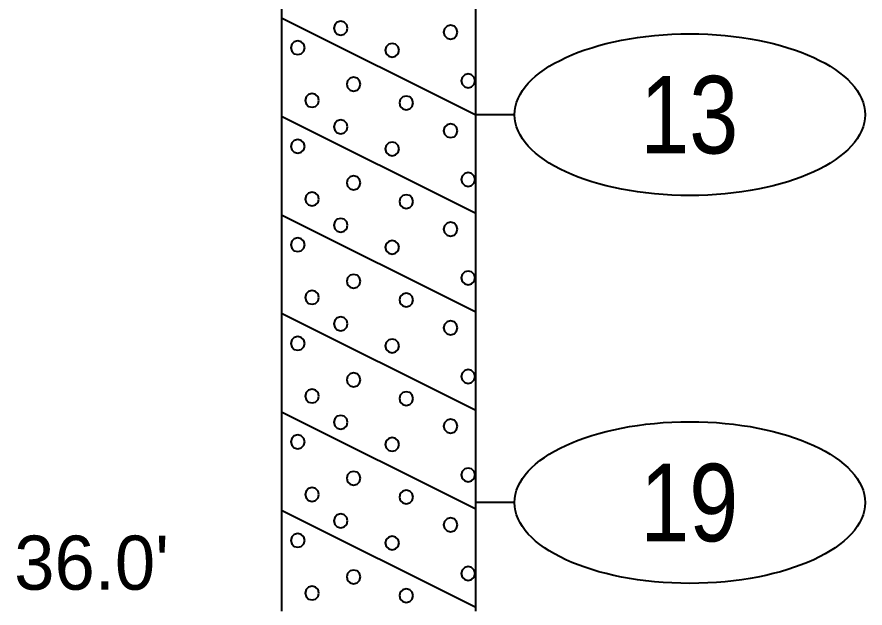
# Model space of a CAD drawing. Extents: x -76 to 974, y -1080 to -735.
# Drawn here: x 38.11 to 49.03, y -800.68 to -793.06 of the extents above; entities that cross this region are included whole.
import ezdxf
from ezdxf.enums import TextEntityAlignment as Align

# ---------------------------------------------------------------- set-up
doc = ezdxf.new("R2010")
doc.units = 0
doc.header["$LTSCALE"] = 0.36
doc.layers.add('27', color=7, linetype='Continuous', lineweight=40)

msp = doc.modelspace()

# ---------------------------------------------------------------- linework, layer by layer
at = {"layer": '27'}
for p, q in [((41.5129, -786.7173), (41.5129, -800.7173)), ((44.0129, -800.7173), (44.0129, -786.7173)), ((41.5129, -793.0673), (44.0129, -794.3173)), ((41.5129, -794.3373), (44.0129, -795.5873)), ((44.5129, -794.3173), (44.0129, -794.3173)), ((41.5129, -795.6073), (44.0129, -796.8573)), ((41.5129, -796.8773), (44.0129, -798.1273)), ((41.5129, -798.1473), (44.0129, -799.3973)), ((44.5129, -799.3173), (44.0129, -799.3173)), ((41.5129, -799.4173), (44.0129, -800.6673))]:
    msp.add_line(p, q, dxfattribs=at)
for points in [[(42.3635, -793.2024), (42.3516, -793.158), (42.3191, -793.1254), (42.2746, -793.1135), (42.2302, -793.1254), (42.1976, -793.158), (42.1857, -793.2024), (42.1976, -793.2469), (42.2302, -793.2794), (42.2746, -793.2913), (42.3191, -793.2794), (42.3516, -793.2469)], [(43.7784, -793.2533), (43.7665, -793.2088), (43.734, -793.1763), (43.6895, -793.1644), (43.6451, -793.1763), (43.6126, -793.2088), (43.6006, -793.2533), (43.6126, -793.2977), (43.6451, -793.3302), (43.6895, -793.3422), (43.734, -793.3302), (43.7665, -793.2977)], [(41.8105, -793.4541), (41.7986, -793.4097), (41.7661, -793.3771), (41.7216, -793.3652), (41.6772, -793.3771), (41.6446, -793.4097), (41.6327, -793.4541), (41.6446, -793.4986), (41.6772, -793.5311), (41.7216, -793.543), (41.7661, -793.5311), (41.7986, -793.4986)], [(43.0258, -793.4872), (43.0139, -793.4427), (42.9814, -793.4102), (42.9369, -793.3983), (42.8925, -793.4102), (42.86, -793.4427), (42.848, -793.4872), (42.86, -793.5316), (42.8925, -793.5642), (42.9369, -793.5761), (42.9814, -793.5642), (43.0139, -793.5316)], [(42.5301, -793.9245), (42.5181, -793.88), (42.4856, -793.8475), (42.4412, -793.8356), (42.3967, -793.8475), (42.3642, -793.88), (42.3523, -793.9245), (42.3642, -793.9689), (42.3967, -794.0015), (42.4412, -794.0134), (42.4856, -794.0015), (42.5181, -793.9689)], [(44.0047, -793.8813), (43.9928, -793.8368), (43.9603, -793.8043), (43.9158, -793.7924), (43.8714, -793.8043), (43.8388, -793.8368), (43.8269, -793.8813), (43.8388, -793.9257), (43.8714, -793.9583), (43.9158, -793.9702), (43.9603, -793.9583), (43.9928, -793.9257)], [(41.9948, -794.133), (41.9829, -794.0885), (41.9504, -794.056), (41.9059, -794.0441), (41.8615, -794.056), (41.829, -794.0885), (41.817, -794.133), (41.829, -794.1774), (41.8615, -794.21), (41.9059, -794.2219), (41.9504, -794.21), (41.9829, -794.1774)], [(43.2076, -794.166), (43.1957, -794.1216), (43.1632, -794.089), (43.1187, -794.0771), (43.0743, -794.089), (43.0418, -794.1216), (43.0298, -794.166), (43.0418, -794.2105), (43.0743, -794.243), (43.1187, -794.2549), (43.1632, -794.243), (43.1957, -794.2105)], [(42.3636, -794.4736), (42.3517, -794.4292), (42.3191, -794.3966), (42.2747, -794.3847), (42.2302, -794.3966), (42.1977, -794.4292), (42.1858, -794.4736), (42.1977, -794.5181), (42.2302, -794.5506), (42.2747, -794.5625), (42.3191, -794.5506), (42.3517, -794.5181)], [(43.7784, -794.5245), (43.7665, -794.4801), (43.734, -794.4475), (43.6895, -794.4356), (43.6451, -794.4475), (43.6126, -794.4801), (43.6006, -794.5245), (43.6126, -794.569), (43.6451, -794.6015), (43.6895, -794.6134), (43.734, -794.6015), (43.7665, -794.569)], [(41.8105, -794.7254), (41.7986, -794.6809), (41.7661, -794.6484), (41.7216, -794.6365), (41.6772, -794.6484), (41.6446, -794.6809), (41.6327, -794.7254), (41.6446, -794.7698), (41.6772, -794.8024), (41.7216, -794.8143), (41.7661, -794.8024), (41.7986, -794.7698)], [(43.0258, -794.7584), (43.0139, -794.714), (42.9814, -794.6815), (42.9369, -794.6695), (42.8925, -794.6815), (42.86, -794.714), (42.848, -794.7584), (42.86, -794.8029), (42.8925, -794.8354), (42.9369, -794.8473), (42.9814, -794.8354), (43.0139, -794.8029)], [(42.5301, -795.1958), (42.5181, -795.1513), (42.4856, -795.1188), (42.4412, -795.1069), (42.3967, -795.1188), (42.3642, -795.1513), (42.3523, -795.1958), (42.3642, -795.2402), (42.3967, -795.2728), (42.4412, -795.2847), (42.4856, -795.2728), (42.5181, -795.2402)], [(44.0047, -795.1525), (43.9928, -795.1081), (43.9603, -795.0755), (43.9158, -795.0636), (43.8714, -795.0755), (43.8388, -795.1081), (43.8269, -795.1525), (43.8388, -795.197), (43.8714, -795.2295), (43.9158, -795.2414), (43.9603, -795.2295), (43.9928, -795.197)], [(41.9948, -795.4043), (41.9829, -795.3598), (41.9504, -795.3273), (41.9059, -795.3154), (41.8615, -795.3273), (41.829, -795.3598), (41.817, -795.4043), (41.829, -795.4487), (41.8615, -795.4812), (41.9059, -795.4932), (41.9504, -795.4812), (41.9829, -795.4487)], [(43.2076, -795.4373), (43.1957, -795.3929), (43.1632, -795.3603), (43.1187, -795.3484), (43.0743, -795.3603), (43.0418, -795.3929), (43.0298, -795.4373), (43.0418, -795.4818), (43.0743, -795.5143), (43.1187, -795.5262), (43.1632, -795.5143), (43.1957, -795.4818)], [(42.3635, -795.7424), (42.3516, -795.698), (42.3191, -795.6654), (42.2746, -795.6535), (42.2302, -795.6654), (42.1976, -795.698), (42.1857, -795.7424), (42.1976, -795.7869), (42.2302, -795.8194), (42.2746, -795.8313), (42.3191, -795.8194), (42.3516, -795.7869)], [(43.7784, -795.7933), (43.7665, -795.7488), (43.734, -795.7163), (43.6895, -795.7044), (43.6451, -795.7163), (43.6126, -795.7488), (43.6006, -795.7933), (43.6126, -795.8377), (43.6451, -795.8702), (43.6895, -795.8822), (43.734, -795.8702), (43.7665, -795.8377)], [(41.8105, -795.9941), (41.7986, -795.9497), (41.7661, -795.9171), (41.7216, -795.9052), (41.6772, -795.9171), (41.6446, -795.9497), (41.6327, -795.9941), (41.6446, -796.0386), (41.6772, -796.0711), (41.7216, -796.083), (41.7661, -796.0711), (41.7986, -796.0386)], [(43.0258, -796.0272), (43.0139, -795.9827), (42.9814, -795.9502), (42.9369, -795.9383), (42.8925, -795.9502), (42.86, -795.9827), (42.848, -796.0272), (42.86, -796.0716), (42.8925, -796.1042), (42.9369, -796.1161), (42.9814, -796.1042), (43.0139, -796.0716)], [(44.0047, -796.4213), (43.9928, -796.3768), (43.9603, -796.3443), (43.9158, -796.3324), (43.8714, -796.3443), (43.8388, -796.3768), (43.8269, -796.4213), (43.8388, -796.4657), (43.8714, -796.4983), (43.9158, -796.5102), (43.9603, -796.4983), (43.9928, -796.4657)], [(42.5301, -796.4645), (42.5181, -796.42), (42.4856, -796.3875), (42.4412, -796.3756), (42.3967, -796.3875), (42.3642, -796.42), (42.3523, -796.4645), (42.3642, -796.5089), (42.3967, -796.5415), (42.4412, -796.5534), (42.4856, -796.5415), (42.5181, -796.5089)], [(41.9948, -796.673), (41.9829, -796.6285), (41.9504, -796.596), (41.9059, -796.5841), (41.8615, -796.596), (41.829, -796.6285), (41.817, -796.673), (41.829, -796.7174), (41.8615, -796.75), (41.9059, -796.7619), (41.9504, -796.75), (41.9829, -796.7174)], [(43.2076, -796.706), (43.1957, -796.6616), (43.1632, -796.629), (43.1187, -796.6171), (43.0743, -796.629), (43.0418, -796.6616), (43.0298, -796.706), (43.0418, -796.7505), (43.0743, -796.783), (43.1187, -796.7949), (43.1632, -796.783), (43.1957, -796.7505)], [(42.3636, -797.0136), (42.3517, -796.9692), (42.3191, -796.9366), (42.2747, -796.9247), (42.2302, -796.9366), (42.1977, -796.9692), (42.1858, -797.0136), (42.1977, -797.0581), (42.2302, -797.0906), (42.2747, -797.1025), (42.3191, -797.0906), (42.3517, -797.0581)], [(43.7784, -797.0645), (43.7665, -797.0201), (43.734, -796.9875), (43.6895, -796.9756), (43.6451, -796.9875), (43.6126, -797.0201), (43.6006, -797.0645), (43.6126, -797.109), (43.6451, -797.1415), (43.6895, -797.1534), (43.734, -797.1415), (43.7665, -797.109)], [(41.8105, -797.2654), (41.7986, -797.2209), (41.7661, -797.1884), (41.7216, -797.1765), (41.6772, -797.1884), (41.6446, -797.2209), (41.6327, -797.2654), (41.6446, -797.3098), (41.6772, -797.3424), (41.7216, -797.3543), (41.7661, -797.3424), (41.7986, -797.3098)], [(43.0258, -797.2984), (43.0139, -797.254), (42.9814, -797.2215), (42.9369, -797.2095), (42.8925, -797.2215), (42.86, -797.254), (42.848, -797.2984), (42.86, -797.3429), (42.8925, -797.3754), (42.9369, -797.3873), (42.9814, -797.3754), (43.0139, -797.3429)], [(42.5301, -797.7358), (42.5181, -797.6913), (42.4856, -797.6588), (42.4412, -797.6469), (42.3967, -797.6588), (42.3642, -797.6913), (42.3523, -797.7358), (42.3642, -797.7802), (42.3967, -797.8128), (42.4412, -797.8247), (42.4856, -797.8128), (42.5181, -797.7802)], [(44.0047, -797.6925), (43.9928, -797.6481), (43.9603, -797.6155), (43.9158, -797.6036), (43.8714, -797.6155), (43.8388, -797.6481), (43.8269, -797.6925), (43.8388, -797.737), (43.8714, -797.7695), (43.9158, -797.7814), (43.9603, -797.7695), (43.9928, -797.737)], [(41.9948, -797.9443), (41.9829, -797.8998), (41.9504, -797.8673), (41.9059, -797.8554), (41.8615, -797.8673), (41.829, -797.8998), (41.817, -797.9443), (41.829, -797.9887), (41.8615, -798.0212), (41.9059, -798.0332), (41.9504, -798.0212), (41.9829, -797.9887)], [(43.2076, -797.9773), (43.1957, -797.9329), (43.1632, -797.9003), (43.1187, -797.8884), (43.0743, -797.9003), (43.0418, -797.9329), (43.0298, -797.9773), (43.0418, -798.0218), (43.0743, -798.0543), (43.1187, -798.0662), (43.1632, -798.0543), (43.1957, -798.0218)], [(42.3635, -798.2824), (42.3516, -798.238), (42.3191, -798.2054), (42.2746, -798.1935), (42.2302, -798.2054), (42.1976, -798.238), (42.1857, -798.2824), (42.1976, -798.3269), (42.2302, -798.3594), (42.2746, -798.3713), (42.3191, -798.3594), (42.3516, -798.3269)], [(43.7784, -798.3333), (43.7665, -798.2888), (43.734, -798.2563), (43.6895, -798.2444), (43.6451, -798.2563), (43.6126, -798.2888), (43.6006, -798.3333), (43.6126, -798.3777), (43.6451, -798.4102), (43.6895, -798.4222), (43.734, -798.4102), (43.7665, -798.3777)], [(41.8105, -798.5341), (41.7986, -798.4897), (41.7661, -798.4571), (41.7216, -798.4452), (41.6772, -798.4571), (41.6446, -798.4897), (41.6327, -798.5341), (41.6446, -798.5786), (41.6772, -798.6111), (41.7216, -798.623), (41.7661, -798.6111), (41.7986, -798.5786)], [(43.0258, -798.5672), (43.0139, -798.5227), (42.9814, -798.4902), (42.9369, -798.4783), (42.8925, -798.4902), (42.86, -798.5227), (42.848, -798.5672), (42.86, -798.6116), (42.8925, -798.6442), (42.9369, -798.6561), (42.9814, -798.6442), (43.0139, -798.6116)], [(44.0047, -798.9613), (43.9928, -798.9168), (43.9603, -798.8843), (43.9158, -798.8724), (43.8714, -798.8843), (43.8388, -798.9168), (43.8269, -798.9613), (43.8388, -799.0057), (43.8714, -799.0383), (43.9158, -799.0502), (43.9603, -799.0383), (43.9928, -799.0057)], [(42.5301, -799.0045), (42.5181, -798.96), (42.4856, -798.9275), (42.4412, -798.9156), (42.3967, -798.9275), (42.3642, -798.96), (42.3523, -799.0045), (42.3642, -799.0489), (42.3967, -799.0815), (42.4412, -799.0934), (42.4856, -799.0815), (42.5181, -799.0489)], [(41.9948, -799.213), (41.9829, -799.1685), (41.9504, -799.136), (41.9059, -799.1241), (41.8615, -799.136), (41.829, -799.1685), (41.817, -799.213), (41.829, -799.2574), (41.8615, -799.29), (41.9059, -799.3019), (41.9504, -799.29), (41.9829, -799.2574)], [(43.2076, -799.246), (43.1957, -799.2016), (43.1632, -799.169), (43.1187, -799.1571), (43.0743, -799.169), (43.0418, -799.2016), (43.0298, -799.246), (43.0418, -799.2905), (43.0743, -799.323), (43.1187, -799.3349), (43.1632, -799.323), (43.1957, -799.2905)], [(42.3636, -799.5536), (42.3517, -799.5092), (42.3191, -799.4766), (42.2747, -799.4647), (42.2302, -799.4766), (42.1977, -799.5092), (42.1858, -799.5536), (42.1977, -799.5981), (42.2302, -799.6306), (42.2747, -799.6425), (42.3191, -799.6306), (42.3517, -799.5981)], [(43.7784, -799.6045), (43.7665, -799.5601), (43.734, -799.5275), (43.6895, -799.5156), (43.6451, -799.5275), (43.6126, -799.5601), (43.6006, -799.6045), (43.6126, -799.649), (43.6451, -799.6815), (43.6895, -799.6934), (43.734, -799.6815), (43.7665, -799.649)], [(41.8105, -799.8054), (41.7986, -799.7609), (41.7661, -799.7284), (41.7216, -799.7165), (41.6772, -799.7284), (41.6446, -799.7609), (41.6327, -799.8054), (41.6446, -799.8498), (41.6772, -799.8824), (41.7216, -799.8943), (41.7661, -799.8824), (41.7986, -799.8498)], [(43.0258, -799.8384), (43.0139, -799.794), (42.9814, -799.7615), (42.9369, -799.7495), (42.8925, -799.7615), (42.86, -799.794), (42.848, -799.8384), (42.86, -799.8829), (42.8925, -799.9154), (42.9369, -799.9273), (42.9814, -799.9154), (43.0139, -799.8829)], [(42.5301, -800.2758), (42.5181, -800.2313), (42.4856, -800.1988), (42.4412, -800.1869), (42.3967, -800.1988), (42.3642, -800.2313), (42.3523, -800.2758), (42.3642, -800.3202), (42.3967, -800.3528), (42.4412, -800.3647), (42.4856, -800.3528), (42.5181, -800.3202)], [(44.0047, -800.2325), (43.9928, -800.1881), (43.9603, -800.1555), (43.9158, -800.1436), (43.8714, -800.1555), (43.8388, -800.1881), (43.8269, -800.2325), (43.8388, -800.277), (43.8714, -800.3095), (43.9158, -800.3214), (43.9603, -800.3095), (43.9928, -800.277)], [(41.9948, -800.4843), (41.9829, -800.4398), (41.9504, -800.4073), (41.9059, -800.3954), (41.8615, -800.4073), (41.829, -800.4398), (41.817, -800.4843), (41.829, -800.5287), (41.8615, -800.5612), (41.9059, -800.5732), (41.9504, -800.5612), (41.9829, -800.5287)], [(43.2076, -800.5173), (43.1957, -800.4729), (43.1632, -800.4403), (43.1187, -800.4284), (43.0743, -800.4403), (43.0418, -800.4729), (43.0298, -800.5173), (43.0418, -800.5618), (43.0743, -800.5943), (43.1187, -800.6062), (43.1632, -800.5943), (43.1957, -800.5618)]]:
    msp.add_lwpolyline(points, close=True, dxfattribs=at)
for centre in [(46.7703, -794.3173), (46.7703, -799.3173)]:
    msp.add_ellipse(centre, major_axis=(2.2574, 0), ratio=0.461538, dxfattribs=at)

# ---------------------------------------------------------------- texts
at = {"layer": '27', "width": 0.85}
for s, p in [('13', (46.763, -794.8172)), ('19', (46.7631, -799.8172))]:
    msp.add_text(s, height=1, dxfattribs=at).set_placement(p, align=Align.CENTER)
at = {"layer": '27'}
msp.add_text("36.0'", height=0.6976, dxfattribs=at).set_placement((38.0695, -800.4409))

doc.saveas('drawing.dxf')
